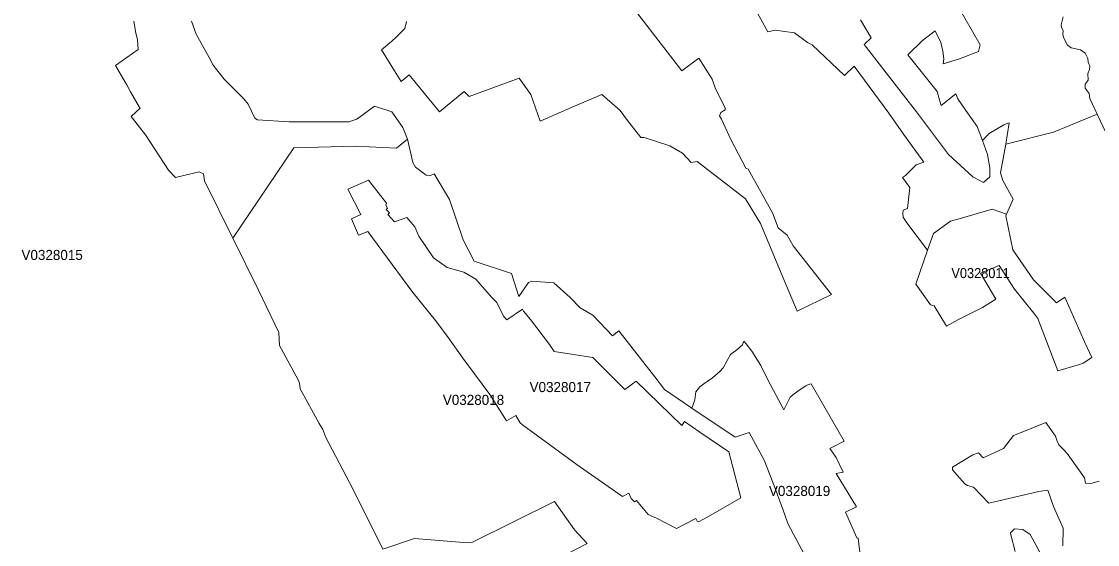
# Model space of a CAD drawing. Extents: x 369010 to 735936, y 6377141 to 6616555.
# Drawn here: x 607694 to 618392, y 6481848 to 6487053 of the extents above; entities that cross this region are included whole.
import ezdxf
from ezdxf.enums import TextEntityAlignment as Align

# ---------------------------------------------------------------- set-up
doc = ezdxf.new("R2010")
doc.units = 0
doc.header["$LTSCALE"] = 40
doc.layers.add('3', color=7, linetype='Continuous', lineweight=13)
doc.layers.add('4', color=7, linetype='Continuous')

msp = doc.modelspace()

# ---------------------------------------------------------------- linework, layer by layer
at = {"layer": '3'}
for points in [[(616036.67, 6487070.23), (616142.26, 6486890.99), (616072.59, 6486824.13), (616464.17, 6486320.5), (616591.11, 6486153.84), (616911.36, 6485729.48), (617152.83, 6485506.55), (617258.75, 6485450.78), (617321.98, 6485508.37), (617322.8, 6485596.58), (617298.64, 6485730.48), (617248.66, 6485867.68), (617195.53, 6486006.37), (617084.64, 6486167.24), (617004.71, 6486282.43), (616984.18, 6486331.59), (616839.37, 6486216.4), (616823.64, 6486258.27), (616798.49, 6486355.75), (616505.88, 6486721.85), (616651.69, 6486863.02), (616777.14, 6486958.68), (616834.73, 6486842.5), (616855.09, 6486756.11), (616865.35, 6486680.97), (616857.41, 6486630.65), (617019.1, 6486680.97), (617208.61, 6486755.28), (617225.32, 6486820.32), (616996.76, 6487219.68)], [(616996.76, 6487219.68), (617225.32, 6486820.32), (617208.61, 6486755.28), (617019.1, 6486680.97), (616857.41, 6486630.65), (616865.35, 6486680.97), (616855.09, 6486756.11), (616834.73, 6486842.5), (616777.14, 6486958.68), (616651.69, 6486863.02), (616505.88, 6486721.85), (616798.49, 6486355.75), (616823.64, 6486258.27), (616839.37, 6486216.4), (616984.18, 6486331.59), (617004.71, 6486282.43), (617084.64, 6486167.24), (617195.53, 6486006.37), (617248.66, 6485867.68), (617313.7, 6485936.53), (617460.17, 6486024.74), (617499.23, 6486041.46), (617514.13, 6486043.28), (617480.36, 6485832.76), (617955.19, 6485951.43), (618388.65, 6486130.83), (618314.84, 6486285.41), (618311.03, 6486335.39), (618271.14, 6486390.18), (618269.82, 6486427.58), (618299.77, 6486467.47), (618296.13, 6486534.83), (618312.35, 6486576.04), (618317.32, 6486608.48), (618298.62, 6486647.2), (618294.81, 6486683.28), (618269.82, 6486736.91), (618223.81, 6486771.83), (618128.97, 6486791.85), (618094.05, 6486816.85), (618054.33, 6486893.31), (618046.88, 6486927.07), (618049.37, 6486964.48), (618035.63, 6486994.43), (618030.66, 6487018.1), (618049.37, 6487099.2)], [(611521.56, 6487053.68), (611504.01, 6486981.36), (611418.28, 6486896.95), (611375.25, 6486857.23), (611274.63, 6486770.84), (611403.72, 6486559.98), (611469.09, 6486455.72), (611547.38, 6486521.26), (611848.43, 6486154), (612096.35, 6486354.59), (612145.51, 6486305.44), (612642.85, 6486489.64), (612756.88, 6486325.63), (612851.38, 6486060), (613168.49, 6486201.01), (613462.42, 6486326.62), (613644.81, 6486165.92), (613717.63, 6486067.28), (613850.53, 6485899.29), (613886.11, 6485898.46), (614138.84, 6485815.05), (614265.78, 6485742.23), (614353.66, 6485649.55), (614410.93, 6485658.98), (614893.04, 6485287.26), (615040.84, 6485043.8), (615248.71, 6484547.46), (615406.43, 6484168.29), (615746.38, 6484336.93), (615365.22, 6484820.04), (615307.3, 6484927.62), (615217.43, 6484998.78), (615160.66, 6485147.74), (614920.02, 6485582.19), (614896.68, 6485592.61), (614746.9, 6485878.11), (614652.4, 6486080.02), (614633.2, 6486115.11), (614648.09, 6486146.89), (614690.3, 6486175.02), (614691.13, 6486191.9), (614593.81, 6486382.89), (614560.21, 6486478.39), (614427.15, 6486689.08), (614259.66, 6486561.8), (613823.39, 6487129.15)], [(613823.39, 6487129.15), (614259.66, 6486561.8), (614427.15, 6486689.08), (614560.21, 6486478.39), (614593.81, 6486382.89), (614691.13, 6486191.9), (614690.3, 6486175.02), (614648.09, 6486146.89), (614633.2, 6486115.11), (614652.4, 6486080.02), (614746.9, 6485878.11), (614896.68, 6485592.61), (614920.02, 6485582.19)], [(616452.42, 6485498.61), (616484.03, 6485520.29), (616590.95, 6485627.7), (616664.93, 6485651.2), (616464.67, 6485932.89), (616319.02, 6486139.6), (615973.12, 6486607.81), (615877.79, 6486515.63), (615555.88, 6486821.15), (615508.88, 6486845.15), (615380.12, 6486941.3), (615185.98, 6486967.45), (615114.98, 6486950.08), (614993.5, 6487173.01)], [(614993.5, 6487173.01), (615114.98, 6486950.08), (615185.98, 6486967.45), (615380.12, 6486941.3), (615508.88, 6486845.15), (615555.88, 6486821.15), (615877.79, 6486515.63), (615973.12, 6486607.81), (616319.02, 6486139.6), (616464.67, 6485932.89), (616664.93, 6485651.2), (616590.95, 6485627.7), (616484.03, 6485520.29), (616452.42, 6485498.61), (616526.4, 6485399.3), (616502.9, 6485191.6), (616461.52, 6485175.38), (616456.89, 6485142.77), (616459.7, 6485104.87), (616498.1, 6485047.61), (616702.5, 6484775.52), (616760.09, 6484943.67), (616931.06, 6485067.14), (617017.78, 6485088.98), (617343.82, 6485186.47), (617486.82, 6485134.5), (617552.85, 6485284.94), (617450.57, 6485471.79), (617427.73, 6485547.26), (617480.36, 6485832.76), (617514.13, 6486043.28), (617499.23, 6486041.46), (617460.17, 6486024.74), (617313.7, 6485936.53), (617248.66, 6485867.68), (617298.64, 6485730.48), (617322.8, 6485596.58), (617321.98, 6485508.37), (617258.75, 6485450.78), (617152.83, 6485506.55), (616911.36, 6485729.48), (616591.11, 6486153.84), (616464.17, 6486320.5), (616072.59, 6486824.13), (616142.26, 6486890.99), (616036.67, 6487070.23)], [(618049.37, 6487099.2), (618030.66, 6487018.1), (618035.63, 6486994.43), (618049.37, 6486964.48), (618046.88, 6486927.07), (618054.33, 6486893.31), (618094.05, 6486816.85), (618128.97, 6486791.85), (618223.81, 6486771.83), (618269.82, 6486736.91), (618294.81, 6486683.28), (618298.62, 6486647.2), (618317.32, 6486608.48), (618312.35, 6486576.04), (618296.13, 6486534.83), (618299.77, 6486467.47)], [(608810.6, 6487056), (608825.83, 6486952.39), (608846.02, 6486869.81), (608852.81, 6486773.81), (608628.22, 6486614.77), (608726.03, 6486448.6), (608741.26, 6486422.95), (608776.84, 6486351.95), (608863.23, 6486203.98), (608873.66, 6486191.57), (608783.46, 6486106.17), (608928.28, 6485925.94), (609155.18, 6485574.08), (609224.03, 6485499.77), (609459.21, 6485555.21), (609502.41, 6485537.67), (609513.17, 6485467.33), (609793.53, 6484896.5), (610400.77, 6485793.7), (611014.45, 6485812.4), (611421.43, 6485791.88), (611532.98, 6485883.07), (611484.65, 6485999.09), (611377.57, 6486153.34), (611203.96, 6486208.95), (611028.85, 6486079.69), (610948.25, 6486054.7), (610355.75, 6486054.53), (610040.46, 6486075.39), (610012.66, 6486092.1), (609948.77, 6486229.64), (609902.93, 6486282.43), (609709.79, 6486479.71), (609598.57, 6486618.74), (609559.67, 6486693.88), (609431.74, 6486927.4), (609383.25, 6487056.66)], [(613099.97, 6481743.98), (613317.44, 6481858.84), (613191.82, 6481992.57), (612993.22, 6482275.09), (612176.95, 6481870.92), (612132.27, 6481865.46), (611600.01, 6481907.34), (611285.88, 6481801.91), (610988.64, 6482401.86), (610721.18, 6482912.61), (610688.74, 6482991.06), (610653.66, 6483050.47), (610464.48, 6483397.86), (610459.02, 6483453.14), (610445.62, 6483485.58), (610257.77, 6483828.84), (610253.63, 6483958.59), (610050.23, 6484379.14), (609793.53, 6484896.5), (609513.17, 6485467.33), (609502.41, 6485537.67), (609459.21, 6485555.21), (609224.03, 6485499.77), (609155.18, 6485574.08), (608928.28, 6485925.94), (608783.46, 6486106.17), (608873.66, 6486191.57), (608863.23, 6486203.98), (608776.84, 6486351.95), (608741.26, 6486422.95), (608726.03, 6486448.6), (608628.22, 6486614.77), (608852.81, 6486773.81), (608846.02, 6486869.81), (608825.83, 6486952.39), (608810.6, 6487056)], [(609383.25, 6487056.66), (609431.74, 6486927.4), (609559.67, 6486693.88), (609598.57, 6486618.74), (609709.79, 6486479.71), (609902.93, 6486282.43), (609948.77, 6486229.64), (610012.66, 6486092.1), (610040.46, 6486075.39), (610355.75, 6486054.53), (610948.25, 6486054.7), (611028.85, 6486079.69), (611203.96, 6486208.95), (611377.57, 6486153.34), (611484.65, 6485999.09), (611532.98, 6485883.07)], [(614920.02, 6485582.19), (615160.66, 6485147.74), (615217.43, 6484998.78), (615307.3, 6484927.62), (615365.22, 6484820.04), (615746.38, 6484336.93), (615406.43, 6484168.29), (615248.71, 6484547.46), (615040.84, 6485043.8), (614893.04, 6485287.26), (614410.93, 6485658.98), (614353.66, 6485649.55), (614265.78, 6485742.23), (614138.84, 6485815.05), (613886.11, 6485898.46), (613850.53, 6485899.29), (613717.63, 6486067.28), (613644.81, 6486165.92), (613462.42, 6486326.62), (613168.49, 6486201.01), (612851.38, 6486060), (612756.88, 6486325.63), (612642.85, 6486489.64), (612145.51, 6486305.44), (612096.35, 6486354.59), (611848.43, 6486154), (611547.38, 6486521.26), (611469.09, 6486455.72), (611403.72, 6486559.98), (611274.63, 6486770.84), (611375.25, 6486857.23), (611418.28, 6486896.95), (611504.01, 6486981.36), (611521.56, 6487053.68)], [(618299.77, 6486467.47), (618269.82, 6486427.58), (618271.14, 6486390.18), (618311.03, 6486335.39), (618314.84, 6486285.41), (618388.65, 6486130.83), (618476.04, 6485948.45)], [(618476.04, 6485948.45), (618388.65, 6486130.83), (617955.19, 6485951.43), (617480.36, 6485832.76), (617427.73, 6485547.26), (617450.57, 6485471.79), (617552.85, 6485284.94), (617486.82, 6485134.5), (617480.36, 6485120.1), (617549.54, 6484779.16), (617755.76, 6484481.92), (617984.16, 6484251.53), (618065.92, 6484309.13), (618266.67, 6483857.63), (618337.18, 6483707.19), (618250.79, 6483651.42), (618214.54, 6483639.33), (617997.23, 6483577.11), (617797.47, 6484098.28), (617758.25, 6484149.42), (617566.92, 6484389.23), (617414.82, 6484623.26), (617229.13, 6484548.94), (617381.39, 6484288.77), (617249.65, 6484205.36), (617003.55, 6484083.55), (616892, 6484019.5), (616766.71, 6484223.89), (616732.29, 6484232.17), (616585.48, 6484439.38), (616702.5, 6484775.52), (616498.1, 6485047.61), (616459.7, 6485104.87), (616456.89, 6485142.77), (616461.52, 6485175.38), (616502.9, 6485191.6), (616526.4, 6485399.3), (616452.42, 6485498.61)], [(615564.49, 6481581.79), (615313.09, 6482058.11), (615262.78, 6482199.62), (615168.44, 6482457.31), (615077.74, 6482688.68), (614928.46, 6482963.75), (614790.1, 6482915.09), (614358.3, 6483206.21), (614086.04, 6483391.24), (613989.88, 6483517.85), (613631.57, 6483973.65), (613570.33, 6483923.34), (613375.37, 6484130.72), (613249.75, 6484201.55), (613150.78, 6484305.16), (612985.77, 6484452.95), (612766.81, 6484467.85), (612735.36, 6484455.27), (612639.54, 6484316.91), (612567.21, 6484543.32), (612194.83, 6484669.1), (612084.77, 6484881.28), (611949.55, 6485280.47), (611797.95, 6485535.84), (611753.26, 6485516.98), (611719, 6485524.76), (611612.09, 6485603.37), (611583.79, 6485650.54), (611532.98, 6485883.07), (611421.43, 6485791.88), (611014.45, 6485812.4), (610400.77, 6485793.7), (609793.53, 6484896.5), (610050.23, 6484379.14), (610253.63, 6483958.59), (610257.77, 6483828.84), (610445.62, 6483485.58), (610459.02, 6483453.14), (610464.48, 6483397.86), (610653.66, 6483050.47), (610688.74, 6482991.06), (610721.18, 6482912.61), (610988.64, 6482401.86), (611285.88, 6481801.91), (611600.01, 6481907.34), (612132.27, 6481865.46), (612176.95, 6481870.92), (612993.22, 6482275.09), (613191.82, 6481992.57), (613317.44, 6481858.84), (613099.97, 6481743.98)], [(611532.98, 6485883.07), (611583.79, 6485650.54), (611612.09, 6485603.37), (611719, 6485524.76), (611753.26, 6485516.98), (611797.95, 6485535.84), (611949.55, 6485280.47), (612084.77, 6484881.28), (612194.83, 6484669.1), (612567.21, 6484543.32), (612639.54, 6484316.91), (612735.36, 6484455.27), (612766.81, 6484467.85), (612985.77, 6484452.95), (613150.78, 6484305.16), (613249.75, 6484201.55), (613375.37, 6484130.72), (613570.33, 6483923.34), (613631.57, 6483973.65), (613989.88, 6483517.85), (614086.04, 6483391.24), (614358.3, 6483206.21), (614389.25, 6483287.64), (614399.01, 6483367.74), (614438.4, 6483418.22), (614477.79, 6483446.36), (614563.36, 6483505.28), (614636.34, 6483569.99), (614670.11, 6483606.4), (614741.77, 6483739.96), (614806.32, 6483783.49), (614861.1, 6483835.46), (614875.17, 6483870.54), (614900.49, 6483845.22), (614956.59, 6483772.23), (615043.65, 6483627.58), (615119.45, 6483480.12), (615273.86, 6483189.33), (615335.76, 6483312.96), (615376.48, 6483346.56), (615436.89, 6483390.09), (615491.67, 6483425.34), (615519.14, 6483440.9), (615544.46, 6483445.2), (615872.99, 6482877.69), (615731.15, 6482804.7), (615793.05, 6482713.34), (615863.06, 6482568.19), (615795.53, 6482555.61), (615994.97, 6482222.79), (615885.4, 6482168), (615999.27, 6481913.79), (616013.34, 6481910.98), (616058.19, 6481519.56)], [(616058.19, 6481519.56), (616013.34, 6481910.98), (615999.27, 6481913.79), (615885.4, 6482168), (615994.97, 6482222.79), (615795.53, 6482555.61), (615863.06, 6482568.19), (615793.05, 6482713.34), (615731.15, 6482804.7), (615872.99, 6482877.69), (615544.46, 6483445.2), (615519.14, 6483440.9), (615491.67, 6483425.34), (615436.89, 6483390.09), (615376.48, 6483346.56), (615335.76, 6483312.96), (615273.86, 6483189.33), (615119.45, 6483480.12), (615043.65, 6483627.58), (614956.59, 6483772.23), (614900.49, 6483845.22), (614875.17, 6483870.54), (614861.1, 6483835.46), (614806.32, 6483783.49), (614741.77, 6483739.96), (614670.11, 6483606.4), (614636.34, 6483569.99), (614563.36, 6483505.28), (614477.79, 6483446.36), (614438.4, 6483418.22), (614399.01, 6483367.74), (614389.25, 6483287.64), (614358.3, 6483206.21), (614790.1, 6482915.09), (614928.46, 6482963.75), (615077.74, 6482688.68), (615168.44, 6482457.31), (615262.78, 6482199.62), (615313.09, 6482058.11), (615564.49, 6481581.79)], [(618407.68, 6482478.16), (618325.43, 6482455.98), (618272.47, 6482456.81), (618262.37, 6482511.59), (618099.68, 6482740.15), (618067.24, 6482780.04), (618011.47, 6482834.99), (617993.92, 6482864.61), (617975.22, 6482926.01), (617911.17, 6483017.04), (617877.9, 6483062.39), (617668.05, 6482975.99), (617555.67, 6482931.47), (617456.2, 6482804.2), (617256.6, 6482709.37), (617210.1, 6482759.52), (617154.32, 6482740.98), (616950.09, 6482618.34), (616951.91, 6482590.54), (617072.73, 6482451.18), (617098.71, 6482436.29), (617158.13, 6482419.57), (617310.39, 6482259.86), (617808.23, 6482376.87), (617897.43, 6482389.78), (617953.21, 6482226.43), (618049.86, 6482010.78), (618047.88, 6481834.35)], [(618047.88, 6481834.35), (618049.86, 6482010.78), (617953.21, 6482226.43), (617897.43, 6482389.78), (617808.23, 6482376.87), (617310.39, 6482259.86), (617158.13, 6482419.57), (617098.71, 6482436.29), (617072.73, 6482451.18), (616951.91, 6482590.54), (616950.09, 6482618.34), (617154.32, 6482740.98), (617210.1, 6482759.52), (617256.6, 6482709.37), (617456.2, 6482804.2), (617555.67, 6482931.47), (617668.05, 6482975.99), (617877.9, 6483062.39), (617911.17, 6483017.04), (617975.22, 6482926.01), (617993.92, 6482864.61), (618011.47, 6482834.99), (618067.24, 6482780.04), (618099.68, 6482740.15), (618262.37, 6482511.59), (618272.47, 6482456.81), (618325.43, 6482455.98), (618407.68, 6482478.16)], [(617823.12, 6481765.5), (617722.83, 6481947.72), (617650.34, 6481995.88), (617568.58, 6482003.33), (617527.7, 6481962.45), (617531.5, 6481943.91), (617572.38, 6481776.75)], [(617572.38, 6481776.75), (617531.5, 6481943.91), (617527.7, 6481962.45), (617568.58, 6482003.33), (617650.34, 6481995.88), (617722.83, 6481947.72), (617823.12, 6481765.5)]]:
    msp.add_lwpolyline(points, dxfattribs=at)
for points in [[(611573.69, 6484370.03), (611138.42, 6484962.04), (611044.08, 6484925.8), (610975.89, 6485088.32), (611068.24, 6485130.53), (610937.83, 6485383.42), (611144.37, 6485473.62), (611322.95, 6485244.89), (611315.51, 6485225.86), (611334.54, 6485193.75), (611319.48, 6485180.67), (611351.59, 6485148.57), (611336.52, 6485130.53), (611403.72, 6485059.36), (611524.04, 6485101.4), (611604.31, 6485010.2), (611645.36, 6484915.87), (611790.83, 6484700.22), (611925.22, 6484603.89), (612091.22, 6484559.21), (612210.55, 6484489.86), (612365.96, 6484309.29), (612420.24, 6484256.17), (612485.29, 6484120.79), (612519.55, 6484082.55), (612675.29, 6484189.47), (612684.39, 6484170.44), (612754.56, 6484086.03), (612944.23, 6483837.28), (612991.4, 6483769.09), (613373.05, 6483709.84), (613693.47, 6483390.91), (613804.85, 6483474.16), (614257.84, 6483030.94), (614286.96, 6483070.99), (614437.41, 6482966.73), (614726.87, 6482771.1), (614847.2, 6482313.65), (614524.13, 6482126.96), (614424.33, 6482074.83), (614411.42, 6482080.95), (614398.35, 6482106.93), (614205.7, 6482008.62), (614009.08, 6482110.91), (613924.51, 6482146.65), (613809.15, 6482286.01), (613788.14, 6482270.95), (613754.04, 6482307.19), (613732.03, 6482357.34), (613669.8, 6482324.24), (613219.46, 6482641.18), (612675.29, 6483040.21), (612652.78, 6483059.91), (612608.75, 6483131.07), (612516.4, 6483078.94), (612351.89, 6483340.77), (612197.48, 6483545.49), (612083.11, 6483701.9), (611946.74, 6483894.54), (611822.28, 6484059.05)], [(611573.69, 6484370.03), (611822.28, 6484059.05), (611946.74, 6483894.54), (612083.11, 6483701.9), (612197.48, 6483545.49), (612351.89, 6483340.77), (612516.4, 6483078.94), (612608.75, 6483131.07), (612652.78, 6483059.91), (612675.29, 6483040.21), (613219.46, 6482641.18), (613669.8, 6482324.24), (613732.03, 6482357.34), (613754.04, 6482307.19), (613788.14, 6482270.95), (613809.15, 6482286.01), (613924.51, 6482146.65), (614009.08, 6482110.91), (614205.7, 6482008.62), (614398.35, 6482106.93), (614411.42, 6482080.95), (614424.33, 6482074.83), (614524.13, 6482126.96), (614847.2, 6482313.65), (614726.87, 6482771.1), (614437.41, 6482966.73), (614286.96, 6483070.99), (614257.84, 6483030.94), (613804.85, 6483474.16), (613693.47, 6483390.91), (613373.05, 6483709.84), (612991.4, 6483769.09), (612944.23, 6483837.28), (612754.56, 6484086.03), (612684.39, 6484170.44), (612675.29, 6484189.47), (612519.55, 6484082.55), (612485.29, 6484120.79), (612420.24, 6484256.17), (612365.96, 6484309.29), (612210.55, 6484489.86), (612091.22, 6484559.21), (611925.22, 6484603.89), (611790.83, 6484700.22), (611645.36, 6484915.87), (611604.31, 6485010.2), (611524.04, 6485101.4), (611403.72, 6485059.36), (611336.52, 6485130.53), (611351.59, 6485148.57), (611319.48, 6485180.67), (611334.54, 6485193.75), (611315.51, 6485225.86), (611322.95, 6485244.89), (611144.37, 6485473.62), (610937.83, 6485383.42), (611068.24, 6485130.53), (610975.89, 6485088.32), (611044.08, 6484925.8), (611138.42, 6484962.04)], [(616702.5, 6484775.52), (616585.48, 6484439.38), (616732.29, 6484232.17), (616766.71, 6484223.89), (616892, 6484019.5), (617003.55, 6484083.55), (617249.65, 6484205.36), (617381.39, 6484288.77), (617229.13, 6484548.94), (617414.82, 6484623.26), (617566.92, 6484389.23), (617758.25, 6484149.42), (617797.47, 6484098.28), (617997.23, 6483577.11), (618214.54, 6483639.33), (618250.79, 6483651.42), (618337.18, 6483707.19), (618266.67, 6483857.63), (618065.92, 6484309.13), (617984.16, 6484251.53), (617755.76, 6484481.92), (617549.54, 6484779.16), (617480.36, 6485120.1), (617486.82, 6485134.5), (617343.82, 6485186.47), (617017.78, 6485088.98), (616931.06, 6485067.14), (616760.09, 6484943.67)]]:
    msp.add_lwpolyline(points, close=True, dxfattribs=at)

# ---------------------------------------------------------------- texts
at = {"layer": '4'}
for s, p in [('V0328015', (607998.39, 6484679.3)), ('V0328017', (613050.61, 6483364.66)), ('V0328018', (612187.97, 6483237.41)), ('V0328019', (615430.31, 6482330.9))]:
    msp.add_text(s, height=100, dxfattribs=at).set_placement(p, align=Align.CENTER)
at = {"layer": '4', "width": 0.95}
msp.add_text('V0328011', height=100, dxfattribs=at).set_placement((617229.12, 6484498.94), align=Align.CENTER)

doc.saveas('drawing.dxf')
